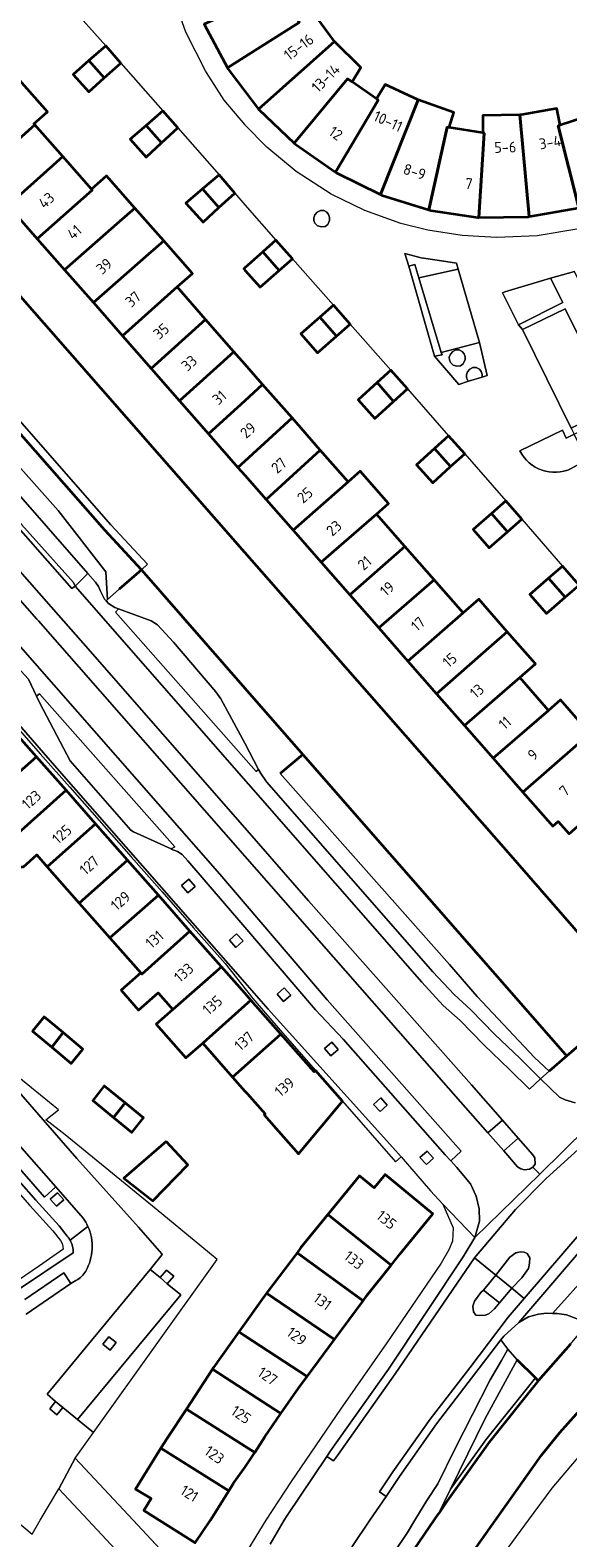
# Model space of a CAD drawing. Extents: x 150256 to 156914, y 461459 to 469481.
# Tile 497 of 656: x 154973 to 155040, y 466998 to 467185. Entities that reach past the tile are written whole.
import ezdxf
from ezdxf.enums import TextEntityAlignment as Align

# ---------------------------------------------------------------- set-up
doc = ezdxf.new("R2010")
doc.units = 0
doc.header["$LTSCALE"] = 0.75
for name, color, linetype, lineweight in [('B-RO-GK-BESCHOEIING-G', 251, 'GK-BESCHOEIING', 35), ('B-RO-GK-KADEMUUR-G', 251, 'CONTINUOUS', 35), ('B-RO-GR-BEPLANTING_CULTUUR_BODEMBEDEKKER-GV', 251, 'CONTINUOUS', 18), ('B-RO-GR-BEPLANTING_CULTUUR_HEESTERS-GV', 251, 'CONTINUOUS', 18), ('B-RO-GR-GROENVOORZIENING-GV', 251, 'CONTINUOUS', 18), ('B-RO-GR-HAAG-GV', 251, 'CONTINUOUS', 13), ('B-RO-OG-BEBOUWING-GV', 6, 'CONTINUOUS', 35), ('B-RO-OG-BEBOUWING-T18', 1, 'CONTINUOUS', 18), ('B-RO-OG-TERREIN_CULTUURSCHEIDING-GV', 251, 'CONTINUOUS', 18), ('B-RO-OG-TERREIN_ONBEGROEID-GV', 251, 'CONTINUOUS', 18), ('B-RO-OG-WATER_SLOOT-GV', 251, 'CONTINUOUS', 18), ('B-RO-VH-VERHARDING_ASFALT-GV', 251, 'CONTINUOUS', 18), ('B-RO-VH-VERHARDING_BETON-GV', 251, 'CONTINUOUS', 18), ('B-RO-VH-VERHARDING_BETONSTRAATSTEEN-GV', 251, 'CONTINUOUS', 18), ('B-RO-VH-VERHARDING_TEGEL-GV', 251, 'CONTINUOUS', 18)]:
    doc.layers.add(name, color=color, linetype=linetype, lineweight=lineweight)
doc.styles.add('NLCS-ISO-M200-T18', font='NLCS-ISO.ttf', dxfattribs={"height": 360})
doc.linetypes.add('GK-BESCHOEIING', pattern='A,30,-5,[1,NLCS.SHX,S=1,R=0,X=0,Y=0],-5', length=40)

msp = doc.modelspace()

# ---------------------------------------------------------------- linework, layer by layer
at = {"layer": 'B-RO-GK-BESCHOEIING-G'}
for points in [[(155048.255, 467064.866), (155045.452, 467068.264), (155045.215, 467068.821), (155032.527, 467083.396), (155000, 467120.431), (154953.531, 467173.411), (154928.634, 467201.66), (154900.145, 467234.104)], [(155048.255, 467064.866), (155045.452, 467068.264), (155045.215, 467068.821), (155032.527, 467083.396), (155000, 467120.431), (154953.531, 467173.411), (154928.634, 467201.66), (154900.145, 467234.104)], [(154987.133, 467118.277), (154982.554, 467123.192), (154922.693, 467191.415), (154905.816, 467210.727), (154894.816, 467222.98), (154892.221, 467222.713), (154891.815, 467227.161)], [(154987.133, 467118.277), (154982.554, 467123.192), (154922.693, 467191.415), (154905.816, 467210.727), (154894.816, 467222.98), (154892.221, 467222.713), (154891.815, 467227.161)], [(155007.232, 467095.285), (155039.883, 467058.009), (155040.072, 467057.793)], [(155012.78, 466969.819), (155016.098, 466976.019), (155017.859, 466979.137), (155022.297, 466986.521), (155028.81, 466996.631), (155031.209, 467000), (155034.737, 467005.006), (155036.916, 467008.088), (155039.22, 467010.927), (155041.283, 467013.246), (155042.86, 467014.858), (155044.182, 467016.357), (155044.71, 467016.846), (155044.777, 467016.908)], [(155036.526, 467017.351), (155030.392, 467009.724), (155025.176, 467002.408), (155024.1, 467000.815)], [(155020.29, 466995.151), (155020.548, 466995.556), (155023.55, 467000), (155024.1, 467000.815)]]:
    msp.add_lwpolyline(points, dxfattribs=at)
at = {"layer": 'B-RO-GK-KADEMUUR-G'}
for points in [[(154987.133, 467118.277), (154984.365, 467115.852)], [(154987.133, 467118.277), (155000, 467103.558), (155007.232, 467095.285)], [(155007.232, 467095.285), (155004.401, 467092.939)], [(155040.072, 467057.793), (155042.833, 467060.18)], [(155040.072, 467057.793), (155037.861, 467055.881)], [(155040.519, 467021.919), (155036.526, 467017.351)], [(155036.171, 467017.707), (155033.9, 467019.985)], [(155036.526, 467017.351), (155036.171, 467017.707)]]:
    msp.add_lwpolyline(points, dxfattribs=at)
at = {"layer": 'B-RO-GR-BEPLANTING_CULTUUR_BODEMBEDEKKER-GV'}
for points in [[(155038.04, 467154.55), (155032.352, 467152.847), (155032.06, 467152.76), (155034.07, 467148.76), (155039.57, 467151.52)], [(155004.364, 466979.591), (155012.659, 466989.126), (155016.636, 466993.574), (155018.533, 466995.945), (155020.229, 466998.464), (155021.166, 467000), (155022.66, 467002.451), (155024.022, 467004.548), (155026.114, 467008.855), (155030.513, 467017.462), (155031.928, 467019.883), (155032.748, 467021.286), (155031.878, 467022.444), (155030.659, 467020.858), (155023.848, 467011.993), (155019.249, 467005.448), (155017.567, 467002.96), (155015.566, 467000), (155013.356, 466996.731), (155010.513, 466992.038), (155007.336, 466986.794), (155003.411, 466980.024), (155003.523, 466979.973)]]:
    msp.add_lwpolyline(points, close=True, dxfattribs=at)
for points in [[(155039.524, 467135.653), (155034.222, 467133.067)], [(155040.631, 467130.864), (155042.554, 467131.966), (155040.979, 467135.153), (155040.01, 467134.673), (155039.524, 467135.653)], [(154970.782, 467099.65), (154974.536, 467095.392), (154978.195, 467091.24), (154981.857, 467087.085), (154985.837, 467082.569), (154989.702, 467078.184), (154993.622, 467073.736), (154997.551, 467069.279), (155000.975, 467064.929), (155004.702, 467060.659), (155008.785, 467055.981), (155012.155, 467052.157), (155018.758, 467044.62), (155019.447, 467045.216), (155018.422, 467046.402), (155002.903, 467063.593), (155000, 467066.911), (154976.579, 467093.606), (154965.799, 467105.937)]]:
    msp.add_lwpolyline(points, dxfattribs=at)
msp.add_lwpolyline([(155034.222, 467133.067, 0.3992526), (155040.631, 467130.864)], format="xyb", dxfattribs=at)
at = {"layer": 'B-RO-GR-BEPLANTING_CULTUUR_HEESTERS-GV'}
msp.add_lwpolyline([(155036.171, 467017.707), (155033.9, 467019.985), (155029.918, 467012.66), (155025.592, 467003.853), (155029.993, 467010.026)], close=True, dxfattribs=at)
at = {"layer": 'B-RO-GR-GROENVOORZIENING-GV'}
for points in [[(155009.016, 467162.797), (155008.715, 467162.445), (155008.585, 467162.08), (155008.597, 467161.753), (155008.728, 467161.417), (155009.045, 467161.069), (155009.517, 467160.954), (155009.977, 467160.994), (155010.325, 467161.251), (155010.541, 467161.763), (155010.553, 467162.121), (155010.428, 467162.499), (155010.196, 467162.798), (155009.812, 467162.987), (155009.4, 467162.984)], [(155021.636, 467154.599), (155026.55, 467155.701), (155026.357, 467156.425), (155023.937, 467156.797), (155021.943, 467157.116), (155019.922, 467157.621), (155020.399, 467156.08), (155021.135, 467156.252)], [(155023.612, 467144.849), (155024.54, 467145.016), (155024.448, 467145.319), (155021.636, 467154.599), (155021.135, 467156.252), (155020.399, 467156.08)], [(155029.194, 467146.572), (155024.448, 467145.319), (155024.54, 467145.016), (155023.612, 467144.849), (155026.649, 467141.349), (155027.849, 467141.731), (155027.719, 467141.874), (155027.588, 467142.21), (155027.576, 467142.537), (155027.706, 467142.902), (155028.007, 467143.254), (155028.391, 467143.441), (155028.803, 467143.444), (155029.187, 467143.255), (155029.419, 467142.956), (155029.544, 467142.578), (155029.534, 467142.267), (155030.159, 467142.466)], [(155025.46, 467144.417), (155025.591, 467144.081), (155025.908, 467143.733), (155026.38, 467143.618), (155026.84, 467143.658), (155027.188, 467143.915), (155027.404, 467144.427), (155027.416, 467144.785), (155027.291, 467145.163), (155027.059, 467145.462), (155026.675, 467145.651), (155026.263, 467145.648), (155025.879, 467145.461), (155025.578, 467145.109), (155025.448, 467144.744)], [(155025.46, 467144.417), (155025.448, 467144.744), (155025.578, 467145.109), (155025.879, 467145.461), (155026.263, 467145.648), (155026.675, 467145.651), (155027.059, 467145.462), (155027.291, 467145.163), (155027.416, 467144.785), (155027.404, 467144.427), (155027.188, 467143.915), (155026.84, 467143.658), (155026.38, 467143.618), (155025.908, 467143.733), (155025.591, 467144.081)], [(155029.534, 467142.267), (155029.544, 467142.578), (155029.419, 467142.956), (155029.187, 467143.255), (155028.803, 467143.444), (155028.391, 467143.441), (155028.007, 467143.254), (155027.706, 467142.902), (155027.576, 467142.537), (155027.588, 467142.21), (155027.719, 467141.874), (155027.849, 467141.731)], [(154993.006, 467079.775), (154992.112, 467078.974), (154992.913, 467078.081), (154993.807, 467078.882)], [(154998.967, 467072.987), (154998.073, 467072.186), (154998.874, 467071.292), (154999.768, 467072.093)], [(155004.901, 467066.253), (155004.007, 467065.452), (155004.808, 467064.558), (155005.702, 467065.359)], [(155010.804, 467059.491), (155009.911, 467058.69), (155010.712, 467057.797), (155011.605, 467058.598)], [(155016.915, 467052.551), (155016.022, 467051.75), (155016.823, 467050.856), (155017.716, 467051.657)], [(155022.686, 467045.949), (155021.793, 467045.148), (155022.594, 467044.254), (155023.487, 467045.055)], [(154976.666, 467040.76), (154975.771, 467039.975), (154976.565, 467039.075), (154977.455, 467039.861)], [(154990.345, 467029.436), (154991.144, 467030.368), (154990.232, 467031.136), (154989.441, 467030.203)], [(154983.224, 467021.174), (154983.976, 467022.104), (154983.069, 467022.837), (154982.317, 467021.907)], [(154976.446, 467014.774), (154975.703, 467013.877), (154976.614, 467013.123), (154977.357, 467014.017)]]:
    msp.add_lwpolyline(points, close=True, dxfattribs=at)
msp.add_lwpolyline([(154977.897, 467035.374), (154976.877, 467036.647), (154973.977, 467039.84), (154967.593, 467047.043), (154966.844, 467046.379), (154973.233, 467039.172), (154976.116, 467035.998), (154977.068, 467034.809), (154977.273, 467034.452), (154977.359, 467034.05), (154977.363, 467033.724), (154977.34, 467033.702), (154974.441, 467031.649), (154970.894, 467029.271), (154971.445, 467028.45), (154978.641, 467033.285)], dxfattribs=at)
for points in [[(154978.253, 467034.841, 0.0484635), (154977.897, 467035.374)], [(154978.641, 467033.285, 0.1228893), (154978.253, 467034.841)]]:
    msp.add_lwpolyline(points, format="xyb", dxfattribs=at)
at = {"layer": 'B-RO-GR-HAAG-GV'}
for points in [[(155020.399, 467156.08), (155021.135, 467156.252), (155021.636, 467154.599), (155026.55, 467155.701), (155026.357, 467156.425), (155023.937, 467156.797), (155021.943, 467157.116), (155019.922, 467157.621)], [(155021.636, 467154.599), (155021.135, 467156.252), (155020.399, 467156.08), (155023.612, 467144.849), (155024.54, 467145.016), (155024.448, 467145.319)], [(155029.194, 467146.572), (155024.448, 467145.319), (155024.54, 467145.016), (155023.612, 467144.849), (155026.649, 467141.349), (155027.849, 467141.731), (155027.719, 467141.874), (155027.588, 467142.21), (155027.576, 467142.537), (155027.706, 467142.902), (155028.007, 467143.254), (155028.391, 467143.441), (155028.803, 467143.444), (155029.187, 467143.255), (155029.419, 467142.956), (155029.544, 467142.578), (155029.534, 467142.267), (155030.159, 467142.466)], [(155025.46, 467144.417), (155025.591, 467144.081), (155025.908, 467143.733), (155026.38, 467143.618), (155026.84, 467143.658), (155027.188, 467143.915), (155027.404, 467144.427), (155027.416, 467144.785), (155027.291, 467145.163), (155027.059, 467145.462), (155026.675, 467145.651), (155026.263, 467145.648), (155025.879, 467145.461), (155025.578, 467145.109), (155025.448, 467144.744)], [(155025.46, 467144.417), (155025.448, 467144.744), (155025.578, 467145.109), (155025.879, 467145.461), (155026.263, 467145.648), (155026.675, 467145.651), (155027.059, 467145.462), (155027.291, 467145.163), (155027.416, 467144.785), (155027.404, 467144.427), (155027.188, 467143.915), (155026.84, 467143.658), (155026.38, 467143.618), (155025.908, 467143.733), (155025.591, 467144.081)], [(155029.534, 467142.267), (155029.544, 467142.578), (155029.419, 467142.956), (155029.187, 467143.255), (155028.803, 467143.444), (155028.391, 467143.441), (155028.007, 467143.254), (155027.706, 467142.902), (155027.576, 467142.537), (155027.588, 467142.21), (155027.719, 467141.874), (155027.849, 467141.731)]]:
    msp.add_lwpolyline(points, close=True, dxfattribs=at)
msp.add_lwpolyline([(154977.897, 467035.374), (154976.877, 467036.647), (154973.977, 467039.84), (154967.593, 467047.043), (154966.844, 467046.379), (154973.233, 467039.172), (154976.116, 467035.998), (154977.068, 467034.809), (154977.273, 467034.452), (154977.359, 467034.05), (154977.363, 467033.724), (154977.34, 467033.702), (154974.441, 467031.649), (154970.894, 467029.271), (154971.445, 467028.45), (154978.641, 467033.285)], dxfattribs=at)
for points in [[(154978.253, 467034.841, 0.0484635), (154977.897, 467035.374)], [(154978.641, 467033.285, 0.1228893), (154978.253, 467034.841)]]:
    msp.add_lwpolyline(points, format="xyb", dxfattribs=at)
at = {"layer": 'B-RO-OG-BEBOUWING-GV'}
for points in [[(155004.735, 467190.017), (155004.5, 467190.438), (155000, 467188.424), (154994.952, 467186.165), (154997.839, 467180.745), (155000, 467182.112), (155006.761, 467186.39), (155006.614, 467186.654)], [(155001.695, 467175.608), (155011.17, 467184.033), (155008.37, 467187.798), (155006.614, 467186.654), (155006.761, 467186.39), (155000, 467182.112), (154997.839, 467180.745), (154997.931, 467180.573), (155000, 467177.844)], [(155011.17, 467184.033), (155001.695, 467175.608), (155006.144, 467171.376), (155012.788, 467179.385), (155013.347, 467178.992), (155014.416, 467180.783)], [(154980.584, 467181.646), (154982.491, 467179.489), (154984.541, 467181.336), (154982.693, 467183.495)], [(154982.491, 467179.489), (154980.584, 467181.646), (154978.607, 467179.912), (154980.563, 467177.751)], [(154963.436, 467171.7), (154967.042, 467167.591), (154973.844, 467173.664), (154973.747, 467173.775), (154975.42, 467175.259), (154971.951, 467179.219), (154970.271, 467177.735)], [(155013.347, 467178.992), (155012.788, 467179.385), (155006.144, 467171.376), (155006.335, 467171.194), (155011.265, 467167.747), (155016.584, 467176.715), (155016.372, 467176.864)], [(155016.372, 467176.864), (155016.584, 467176.715), (155011.265, 467167.747), (155011.395, 467167.656), (155016.891, 467164.96), (155021.583, 467176.758), (155017.451, 467178.665)], [(155025.411, 467173.311), (155026.024, 467175.201), (155021.583, 467176.758), (155016.891, 467164.96), (155017.026, 467164.894), (155022.886, 467163.083), (155025.195, 467173.345)], [(154989.788, 467175.373), (154987.713, 467173.584), (154989.627, 467171.42), (154991.638, 467173.286)], [(155029.599, 467172.655), (155029.778, 467172.627), (155029.103, 467162.132), (155035.243, 467162.205), (155035.395, 467162.232), (155034.215, 467174.903), (155029.609, 467174.795)], [(155035.395, 467162.232), (155041.552, 467163.308), (155038.986, 467173.528), (155039.225, 467173.605), (155038.848, 467175.676), (155034.406, 467174.907), (155034.215, 467174.903)], [(155047.575, 467165.377), (155043.512, 467174.699), (155043.791, 467174.852), (155043.709, 467175.044), (155039.225, 467173.605), (155038.986, 467173.528), (155041.552, 467163.308)], [(154973.844, 467173.664), (154967.042, 467167.591), (154970.552, 467163.591), (154977.333, 467169.688)], [(154989.627, 467171.42), (154987.713, 467173.584), (154985.716, 467171.861), (154987.694, 467169.628)], [(155025.411, 467173.311), (155025.195, 467173.345), (155022.886, 467163.083), (155023.136, 467163.006), (155028.997, 467162.131), (155029.103, 467162.132), (155029.778, 467172.627), (155029.599, 467172.655)], [(154974.159, 467159.481), (154981.003, 467165.507), (154980.896, 467165.628), (154977.333, 467169.688), (154970.552, 467163.591)], [(154980.896, 467165.628), (154981.003, 467165.507), (154974.159, 467159.481), (154977.563, 467155.602), (154984.411, 467161.623), (154986.304, 467163.287), (154982.779, 467167.285)], [(154994.714, 467165.668), (154996.767, 467163.346), (154998.744, 467165.14), (154996.78, 467167.445)], [(154996.767, 467163.346), (154994.714, 467165.668), (154992.671, 467163.911), (154994.79, 467161.553)], [(154981.145, 467151.52), (154987.99, 467157.544), (154989.892, 467159.217), (154986.304, 467163.287), (154984.411, 467161.623), (154977.563, 467155.602)], [(154984.776, 467147.383), (154991.559, 467153.477), (154993.479, 467155.148), (154989.892, 467159.217), (154987.99, 467157.544), (154981.145, 467151.52)], [(155004.276, 467155.537), (155002.255, 467157.859), (155000, 467155.856), (154999.861, 467155.738), (155000, 467155.581), (155001.907, 467153.433)], [(155002.255, 467157.859), (155004.276, 467155.537), (155005.917, 467156.994), (155003.873, 467159.295)], [(154995.112, 467149.429), (154991.559, 467153.477), (154984.776, 467147.383), (154988.331, 467143.332)], [(155011.405, 467147.35), (155013.101, 467148.85), (155011.011, 467151.214), (155009.333, 467149.73)], [(154995.112, 467149.429), (154988.331, 467143.332), (154991.877, 467139.291), (154998.644, 467145.404)], [(155011.405, 467147.35), (155009.333, 467149.73), (155006.949, 467147.622), (155009.04, 467145.258)], [(154995.487, 467135.178), (155000, 467139.316), (155002.209, 467141.342), (155000, 467143.859), (154998.644, 467145.404), (154991.877, 467139.291)], [(155016.452, 467141.568), (155018.508, 467139.218), (155020.242, 467140.78), (155018.153, 467143.1)], [(154999.141, 467131.014), (155000, 467131.8), (155005.867, 467137.174), (155002.209, 467141.342), (155000, 467139.316), (154995.487, 467135.178)], [(155018.508, 467139.218), (155016.452, 467141.568), (155014.082, 467139.433), (155016.171, 467137.113)], [(155002.632, 467127.036), (155009.381, 467133.169), (155005.867, 467137.174), (155000, 467131.8), (154999.141, 467131.014), (155000, 467130.035)], [(155025.594, 467131.116), (155023.605, 467133.39), (155021.354, 467131.348), (155023.383, 467129.111)], [(155023.605, 467133.39), (155025.594, 467131.116), (155027.366, 467132.723), (155025.336, 467134.96)], [(155006.004, 467123.194), (155012.848, 467129.218), (155009.381, 467133.169), (155002.632, 467127.036)], [(155009.494, 467119.217), (155016.37, 467125.205), (155017.878, 467126.519), (155014.35, 467130.54), (155012.848, 467129.218), (155006.004, 467123.194)], [(155032.47, 467126.847), (155030.704, 467125.299), (155032.709, 467123.02), (155034.471, 467124.564)], [(155013.047, 467115.168), (155019.914, 467121.167), (155016.37, 467125.205), (155009.494, 467119.217)], [(155032.709, 467123.02), (155030.704, 467125.299), (155028.409, 467123.288), (155030.41, 467121.005)], [(155013.047, 467115.168), (155016.67, 467111.04), (155023.543, 467117.032), (155019.914, 467121.167)], [(155037.794, 467117.231), (155039.867, 467114.867), (155041.598, 467116.376), (155039.531, 467118.746)], [(155027.155, 467112.916), (155023.543, 467117.032), (155016.67, 467111.04), (155020.291, 467106.914)], [(155039.867, 467114.867), (155037.794, 467117.231), (155035.46, 467115.196), (155037.527, 467112.826)], [(155023.865, 467102.842), (155030.701, 467108.875), (155032.647, 467110.576), (155029.101, 467114.617), (155027.155, 467112.916), (155020.291, 467106.914)], [(155034.205, 467104.882), (155036.164, 467106.586), (155032.647, 467110.576), (155030.701, 467108.875), (155023.865, 467102.842), (155027.325, 467098.898)], [(155034.205, 467104.882), (155027.325, 467098.898), (155030.895, 467094.831), (155037.8, 467100.785)], [(155030.895, 467094.831), (155034.614, 467090.593), (155041.466, 467096.608), (155042.954, 467097.914), (155039.3, 467102.078), (155037.8, 467100.785)], [(154966.396, 467088.283), (154968.02, 467089.702), (154974.076, 467094.991), (154970.326, 467099.246), (154964.305, 467093.917), (154964.458, 467093.743), (154962.033, 467091.629), (154964.195, 467089.223), (154964.952, 467089.925)], [(155041.466, 467096.608), (155034.614, 467090.593), (155038.32, 467086.37), (155038.996, 467086.964), (155040.346, 467085.425), (155043.989, 467088.622), (155042.639, 467090.16), (155045.173, 467092.384)], [(154974.076, 467094.991), (154968.02, 467089.702), (154966.396, 467088.283), (154968.113, 467086.33), (154967.329, 467085.601), (154969.348, 467083.339), (154971.743, 467085.478), (154977.74, 467090.834)], [(154977.74, 467090.834), (154971.743, 467085.478), (154969.348, 467083.339), (154971.166, 467081.303), (154972.437, 467081.302), (154974.108, 467082.794), (154975.4, 467081.328), (154981.401, 467086.679)], [(154981.401, 467086.679), (154975.4, 467081.328), (154979.39, 467076.802), (154985.382, 467082.162)], [(154983.211, 467072.466), (154989.243, 467077.78), (154985.382, 467082.162), (154979.39, 467076.802)], [(154989.243, 467077.78), (154983.211, 467072.466), (154987.04, 467068.122), (154987.182, 467067.962), (154993.167, 467073.328)], [(154991.052, 467063.57), (154997.091, 467068.875), (154993.167, 467073.328), (154987.182, 467067.962), (154987.04, 467068.122), (154984.601, 467065.965), (154986.763, 467063.478), (154989.217, 467065.652)], [(154994.75, 467059.375), (155000, 467064.059), (155000.747, 467064.726), (155000, 467065.574), (154997.091, 467068.875), (154991.052, 467063.57), (154988.963, 467061.729), (154992.661, 467057.534)], [(155000.747, 467064.726), (155000, 467064.059), (154994.75, 467059.375), (154998.477, 467055.146), (155000, 467056.495), (155004.494, 467060.475)], [(154975.955, 467058.854), (154977.382, 467060.685), (154975.011, 467062.656), (154973.558, 467060.847)], [(154977.382, 467060.685), (154975.955, 467058.854), (154978.397, 467056.824), (154979.848, 467058.635)], [(155004.183, 467048.432), (155006.687, 467045.592), (155012.155, 467052.157), (155008.785, 467055.981), (155008.624, 467055.788), (155004.494, 467060.475), (155000, 467056.495), (154998.477, 467055.146), (155000, 467053.418), (155000.271, 467053.11), (155002.519, 467050.56), (155002.416, 467050.437)], [(154985.08, 467051.935), (154982.501, 467054.045), (154981.059, 467052.227), (154983.642, 467050.114)], [(154983.642, 467050.114), (154985.913, 467048.257), (154987.362, 467050.069), (154985.08, 467051.935)], [(154990.186, 467047.15), (154984.951, 467042.558), (154988.524, 467039.734), (154992.909, 467044.219)], [(155010.321, 467038.045), (155018.224, 467031.762), (155019.301, 467033.109), (155023.416, 467038.144), (155017.459, 467043.025), (155016.104, 467041.363), (155014.256, 467042.87)], [(155014.716, 467027.326), (155015.197, 467027.975), (155018.224, 467031.762), (155010.321, 467038.045), (155006.972, 467033.939), (155006.491, 467033.298)], [(155014.716, 467027.326), (155006.491, 467033.298), (155002.71, 467028.259), (155011.152, 467022.514)], [(154999.257, 467023.442), (155000, 467022.956), (155007.735, 467017.901), (155011.152, 467022.514), (155002.71, 467028.259), (155001.935, 467027.227), (155000, 467024.492)], [(155004.494, 467013.296), (155006.664, 467016.455), (155007.735, 467017.901), (155000, 467022.956), (154999.257, 467023.442), (154996.108, 467018.992), (154995.99, 467018.812), (155000, 467016.211)], [(155004.494, 467013.296), (155000, 467016.211), (154995.99, 467018.812), (154992.721, 467013.841), (155000, 467009.207), (155001.22, 467008.431), (155002.484, 467010.371)], [(155001.22, 467008.431), (155000, 467009.207), (154992.721, 467013.841), (154990.375, 467010.272), (154989.556, 467008.96), (154998.002, 467003.655), (154998.603, 467004.62), (155000, 467006.559)], [(154989.556, 467008.96), (154986.37, 467003.859), (154988.331, 467002.691), (154987.405, 467001.206), (154989.321, 467000), (154993.805, 466997.177), (154995.726, 467000), (154998.002, 467003.655)]]:
    msp.add_lwpolyline(points, close=True, dxfattribs=at)
at = {"layer": 'B-RO-OG-TERREIN_CULTUURSCHEIDING-GV'}
for points in [[(154888.692, 467222.519), (154891.772, 467219.008), (154892.204, 467218.515), (154928.147, 467177.441), (154956.229, 467145.487), (154980.446, 467117.807), (154981.424, 467116.727), (154981.781, 467116.214), (154982.029, 467115.608), (154982.519, 467114.636), (154982.725, 467114.414), (154982.912, 467114.578), (154982.704, 467118.011), (154976.759, 467125.647), (154942.917, 467163.674), (154892.309, 467221.536), (154890.336, 467223.961)], [(154888.692, 467222.519), (154891.772, 467219.008), (154892.204, 467218.515), (154928.147, 467177.441), (154956.229, 467145.487), (154980.446, 467117.807), (154981.424, 467116.727), (154981.781, 467116.214), (154982.029, 467115.608), (154982.519, 467114.636), (154982.725, 467114.414), (154982.912, 467114.578), (154982.704, 467118.011), (154976.759, 467125.647), (154942.917, 467163.674), (154892.309, 467221.536), (154890.336, 467223.961)], [(155035.854, 467043.95), (155036.139, 467044.302), (155036.112, 467045.094), (155035.847, 467045.484), (155034.02, 467047.564), (155032.214, 467045.976), (155033.95, 467044.001), (155034.338, 467043.727), (155034.826, 467043.594), (155035.416, 467043.698)]]:
    msp.add_lwpolyline(points, close=True, dxfattribs=at)
msp.add_lwpolyline([(154894.176, 467202.935), (154920.151, 467173.29), (154934.361, 467157.357), (154952.088, 467137.136), (154974.114, 467112.141), (154974.321, 467111.906), (155000, 467082.626), (155026.854, 467052.075), (155030.253, 467048.208), (155032.059, 467049.796), (155028.193, 467054.197), (155007.936, 467077.097), (155000, 467086.159), (154979.868, 467109.146), (154975.879, 467113.683), (154957.276, 467134.841), (154928.63, 467167.672), (154887.369, 467214.295)], dxfattribs=at)
msp.add_lwpolyline([(154894.176, 467202.935), (154920.151, 467173.29), (154934.361, 467157.357), (154952.088, 467137.136), (154974.114, 467112.141), (154974.321, 467111.906), (155000, 467082.626), (155026.854, 467052.075), (155030.253, 467048.208), (155032.059, 467049.796), (155028.193, 467054.197), (155007.936, 467077.097), (155000, 467086.159), (154979.868, 467109.146), (154975.879, 467113.683), (154957.276, 467134.841), (154928.63, 467167.672), (154887.369, 467214.295)], dxfattribs=at)
at = {"layer": 'B-RO-OG-TERREIN_ONBEGROEID-GV'}
msp.add_lwpolyline([(155034.55, 467148.16), (155040.6, 467135.92), (155045.91, 467138.55), (155039.85, 467150.76)], close=True, dxfattribs=at)
at = {"layer": 'B-RO-OG-WATER_SLOOT-GV'}
for points in [[(154891.815, 467227.161), (154890.336, 467223.961), (154892.309, 467221.536), (154942.917, 467163.674), (154976.759, 467125.647), (154982.704, 467118.011), (154982.912, 467114.578), (154984.365, 467115.852), (154987.133, 467118.277), (154982.554, 467123.192), (154922.693, 467191.415), (154905.816, 467210.727), (154894.816, 467222.98), (154892.221, 467222.713)], [(154891.815, 467227.161), (154890.336, 467223.961), (154892.309, 467221.536), (154942.917, 467163.674), (154976.759, 467125.647), (154982.704, 467118.011), (154982.912, 467114.578), (154984.365, 467115.852), (154987.133, 467118.277), (154982.554, 467123.192), (154922.693, 467191.415), (154905.816, 467210.727), (154894.816, 467222.98), (154892.221, 467222.713)], [(154891.977, 467227.513), (154891.785, 467227.485), (154891.815, 467227.161), (154892.221, 467222.713), (154894.816, 467222.98), (154905.816, 467210.727), (154922.693, 467191.415), (154982.554, 467123.192), (154987.133, 467118.277), (154987.865, 467118.959), (154983.296, 467123.862), (154961.124, 467149.176), (154938.242, 467175.264), (154923.445, 467192.074), (154906.565, 467211.39), (154895.22, 467224.027), (154893.125, 467223.811), (154892.779, 467227.586)], [(154891.977, 467227.513), (154891.785, 467227.485), (154891.815, 467227.161), (154892.221, 467222.713), (154894.816, 467222.98), (154905.816, 467210.727), (154922.693, 467191.415), (154982.554, 467123.192), (154987.133, 467118.277), (154987.865, 467118.959), (154983.296, 467123.862), (154961.124, 467149.176), (154938.242, 467175.264), (154923.445, 467192.074), (154906.565, 467211.39), (154895.22, 467224.027), (154893.125, 467223.811), (154892.779, 467227.586)], [(155004.401, 467092.939), (155025.45, 467069.178), (155028.904, 467065.179), (155036.06, 467057.583), (155037.861, 467055.881), (155040.072, 467057.793), (155039.883, 467058.009), (155007.232, 467095.285)], [(155024.1, 467000.815), (155025.176, 467002.408), (155030.392, 467009.724), (155036.526, 467017.351), (155036.171, 467017.707), (155029.993, 467010.026), (155025.592, 467003.853)]]:
    msp.add_lwpolyline(points, close=True, dxfattribs=at)
for points in [[(155045.215, 467068.821), (155032.527, 467083.396), (155000, 467120.431), (154953.531, 467173.411), (154928.634, 467201.66)], [(155045.215, 467068.821), (155032.527, 467083.396), (155000, 467120.431), (154953.531, 467173.411), (154928.634, 467201.66)], [(154923.445, 467192.074), (154938.242, 467175.264), (154961.124, 467149.176), (154983.296, 467123.862), (154987.865, 467118.959), (154987.133, 467118.277), (155000, 467103.558), (155007.232, 467095.285), (155039.883, 467058.009), (155040.072, 467057.793), (155042.833, 467060.18)], [(154923.445, 467192.074), (154938.242, 467175.264), (154961.124, 467149.176), (154983.296, 467123.862), (154987.865, 467118.959), (154987.133, 467118.277), (155000, 467103.558), (155007.232, 467095.285), (155039.883, 467058.009), (155040.072, 467057.793), (155042.833, 467060.18)], [(155040.519, 467021.919), (155036.526, 467017.351), (155030.392, 467009.724), (155025.176, 467002.408), (155024.1, 467000.815), (155023.55, 467000), (155020.548, 466995.556)], [(155031.419, 466994.716), (155035.289, 467000), (155038.269, 467004.002), (155042.439, 467008.924), (155047.438, 467013.778), (155044.777, 467016.908), (155044.71, 467016.846), (155044.182, 467016.357), (155042.86, 467014.858), (155041.283, 467013.246), (155039.22, 467010.927), (155036.916, 467008.088), (155034.737, 467005.006), (155031.209, 467000), (155028.81, 466996.631)], [(155028.81, 466996.631), (155031.209, 467000), (155034.737, 467005.006), (155036.916, 467008.088), (155039.22, 467010.927), (155041.283, 467013.246)]]:
    msp.add_lwpolyline(points, dxfattribs=at)
at = {"layer": 'B-RO-VH-VERHARDING_ASFALT-GV'}
for points in [[(155041.124, 467051.944), (155039.888, 467052.337), (155039.152, 467052.644), (155037.983, 467053.755), (155036.816, 467054.927), (155035.417, 467053.652), (155032.959, 467056.114), (155029.732, 467059.159), (155026.794, 467062.177), (155024.701, 467064.074), (155022.026, 467066.959), (154978.857, 467116.221), (154978.467, 467115.942), (154927.558, 467173.789), (154890.048, 467216.63)], [(155041.124, 467051.944), (155039.888, 467052.337), (155039.152, 467052.644), (155037.983, 467053.755), (155036.816, 467054.927), (155035.417, 467053.652), (155032.959, 467056.114), (155029.732, 467059.159), (155026.794, 467062.177), (155024.701, 467064.074), (155022.026, 467066.959), (154978.857, 467116.221), (154978.467, 467115.942), (154927.558, 467173.789), (154890.048, 467216.63)], [(154887.369, 467214.295), (154928.63, 467167.672), (154957.276, 467134.841), (154975.879, 467113.683), (154979.868, 467109.146), (155000, 467086.159), (155007.936, 467077.097), (155028.193, 467054.197), (155032.059, 467049.796), (155034.02, 467047.564), (155035.847, 467045.484), (155036.112, 467045.094), (155036.139, 467044.302), (155035.854, 467043.95), (155036.701, 467043.088), (155045.448, 467051.651)], [(154887.369, 467214.295), (154928.63, 467167.672), (154957.276, 467134.841), (154975.879, 467113.683), (154979.868, 467109.146), (155000, 467086.159), (155007.936, 467077.097), (155028.193, 467054.197), (155032.059, 467049.796), (155034.02, 467047.564), (155035.847, 467045.484), (155036.112, 467045.094), (155036.139, 467044.302), (155035.854, 467043.95), (155036.701, 467043.088), (155045.448, 467051.651)], [(154971.194, 467109.688), (154996.874, 467080.408), (155010.257, 467064.781), (155026.252, 467046.67), (155026.937, 467045.919), (155025.629, 467044.727), (155026.388, 467043.895), (155028.073, 467041.883), (155028.775, 467040.33), (155029.165, 467038.76), (155029.196, 467037.201), (155028.626, 467035.176), (155036.701, 467043.088), (155035.854, 467043.95), (155035.416, 467043.698), (155034.826, 467043.594), (155034.338, 467043.727), (155033.95, 467044.001), (155032.214, 467045.976), (155030.253, 467048.208), (155026.854, 467052.075), (155000, 467082.626), (154974.321, 467111.906), (154974.114, 467112.141), (154952.088, 467137.136)], [(154971.194, 467109.688), (154996.874, 467080.408), (155010.257, 467064.781), (155026.252, 467046.67), (155026.937, 467045.919), (155025.629, 467044.727), (155026.388, 467043.895), (155028.073, 467041.883), (155028.775, 467040.33), (155029.165, 467038.76), (155029.196, 467037.201), (155028.626, 467035.176), (155036.701, 467043.088), (155035.854, 467043.95), (155035.416, 467043.698), (155034.826, 467043.594), (155034.338, 467043.727), (155033.95, 467044.001), (155032.214, 467045.976), (155030.253, 467048.208), (155026.854, 467052.075), (155000, 467082.626), (154974.321, 467111.906), (154974.114, 467112.141), (154952.088, 467137.136)], [(155045.448, 467051.651), (155036.701, 467043.088), (155028.626, 467035.176), (155027.16, 467032.794), (155017.877, 467018.795), (155010.675, 467008.626), (155010.208, 467007.936), (155011.039, 467007.376), (155011.51, 467008.074), (155018.701, 467018.225), (155028.586, 467032.674), (155033.704, 467038.692), (155037.515, 467042.544), (155046.369, 467050.598)], [(155046.369, 467050.598), (155037.515, 467042.544), (155033.704, 467038.692), (155028.586, 467032.674), (155031.219, 467030.507), (155032.968, 467032.737), (155033.725, 467033.269), (155034.31, 467033.421), (155034.77, 467033.361), (155035.126, 467033.207), (155035.459, 467032.671), (155035.429, 467032.001), (155035.292, 467031.333), (155034.494, 467030.18), (155033.226, 467028.896), (155034.761, 467027.579), (155042.125, 467036.163)], [(155042.125, 467036.163), (155034.761, 467027.579), (155032.772, 467025.261), (155027.986, 467018.99), (155023.048, 467012.594), (155018.434, 467006.03), (155016.741, 467003.519), (155017.567, 467002.96), (155019.249, 467005.448), (155023.848, 467011.993), (155030.659, 467020.858), (155031.878, 467022.444), (155032.227, 467022.899), (155034.113, 467024.622), (155043.023, 467035.018)], [(155013.356, 466996.731), (155015.566, 467000), (155017.567, 467002.96), (155016.741, 467003.519), (155018.434, 467006.03), (155023.048, 467012.594), (155027.986, 467018.99), (155032.772, 467025.261), (155034.761, 467027.579), (155033.226, 467028.896), (155031.703, 467027.066), (155031.071, 467026.292), (155030.384, 467025.687), (155029.9, 467025.508), (155029.264, 467025.477), (155028.75, 467025.539), (155028.473, 467025.954), (155028.384, 467026.651), (155028.58, 467027.245), (155029.351, 467028.327), (155029.719, 467028.629), (155031.219, 467030.507), (155028.586, 467032.674), (155018.701, 467018.225), (155011.51, 467008.074), (155011.039, 467007.376), (155010.208, 467007.936), (155005.245, 467000.588), (155004.897, 467000), (155003.138, 466997.025)]]:
    msp.add_lwpolyline(points, dxfattribs=at)
for points in [[(154980.446, 467117.807), (154978.857, 467116.221), (155022.026, 467066.959), (155024.701, 467064.074), (155026.794, 467062.177), (155029.732, 467059.159), (155032.959, 467056.114), (155035.417, 467053.652), (155036.816, 467054.927), (155034.28, 467057.475), (155031.064, 467060.51), (155028.11, 467063.539), (155026.038, 467065.417), (155023.415, 467068.245), (155002.684, 467091.906), (155001.98, 467092.931), (155001.712, 467093.442), (155001.399, 467093.185), (154983.879, 467112.994), (154984.279, 467113.408), (154983.833, 467113.571), (154983.043, 467114.071), (154982.725, 467114.414), (154982.519, 467114.636), (154982.029, 467115.608), (154981.781, 467116.214), (154981.424, 467116.727)], [(154971.194, 467109.688), (154969.179, 467108.303), (154970.864, 467106.317), (154972.13, 467105.684), (154973.074, 467104.676), (154974.059, 467102.549), (154974.417, 467102.843), (154991.288, 467083.821), (154990.812, 467083.541), (154990.838, 467083.53), (154991.596, 467083.236), (154992.185, 467082.837), (154992.919, 467082.074), (155000, 467073.805), (155008.798, 467063.532), (155012.22, 467059.885), (155024.932, 467045.492), (155025.629, 467044.727), (155026.937, 467045.919), (155026.252, 467046.67), (155010.257, 467064.781), (154996.874, 467080.408)], [(155034.113, 467024.622), (155035.319, 467025.31), (155036.563, 467025.66), (155037.561, 467025.754), (155038.305, 467025.734), (155043.079, 467031.045), (155042.966, 467031.489), (155043.04, 467032.925), (155043.271, 467033.495), (155043.661, 467034.203), (155043.023, 467035.018)], [(155031.928, 467019.883), (155030.513, 467017.462), (155026.114, 467008.855), (155024.022, 467004.548), (155022.66, 467002.451), (155021.166, 467000), (155020.229, 466998.464), (155018.533, 466995.945), (155016.636, 466993.574), (155012.659, 466989.126), (155004.364, 466979.591), (155005.663, 466978.489), (155011.75, 466985.579), (155018.204, 466992.813), (155020.29, 466995.151), (155020.548, 466995.556), (155023.55, 467000), (155024.1, 467000.815), (155025.592, 467003.853), (155029.918, 467012.66), (155033.9, 467019.985), (155032.748, 467021.286)]]:
    msp.add_lwpolyline(points, close=True, dxfattribs=at)
at = {"layer": 'B-RO-VH-VERHARDING_BETON-GV'}
for points in [[(154984.279, 467113.408), (154983.879, 467112.994), (155001.399, 467093.185), (155001.712, 467093.442), (155000, 467096.709), (154997.026, 467102.219), (154996.401, 467103.074), (154991.1, 467109.255), (154989.133, 467111.441), (154988.319, 467111.942)], [(154990.812, 467083.541), (154991.288, 467083.821), (154974.417, 467102.843), (154974.059, 467102.549), (154974.468, 467101.667), (154978.257, 467094.496), (154985.817, 467085.858), (154986.124, 467085.658)]]:
    msp.add_lwpolyline(points, close=True, dxfattribs=at)
at = {"layer": 'B-RO-VH-VERHARDING_BETONSTRAATSTEEN-GV'}
for points in [[(154973.655, 467198.383), (154972.848, 467194.548), (154973.329, 467194.649), (154976.467, 467190.491), (154978.107, 467188.626), (154982.693, 467183.495), (154984.541, 467181.336), (154989.788, 467175.373), (154991.638, 467173.286), (154996.78, 467167.445), (154998.744, 467165.14), (155000, 467163.709), (155003.873, 467159.295), (155005.917, 467156.994), (155011.011, 467151.214), (155013.101, 467148.85), (155018.153, 467143.1), (155020.242, 467140.78), (155025.336, 467134.96), (155027.366, 467132.723)], [(155041.566, 467160.695), (155036.391, 467159.85), (155031.375, 467159.623), (155029.101, 467159.747), (155027.067, 467159.858), (155022.771, 467160.547), (155019.413, 467161.379), (155014.915, 467163.009), (155010.761, 467165.012), (155006.379, 467167.861), (155002.719, 467170.859), (155000.013, 467173.663), (155000, 467173.678), (154997.434, 467176.728), (154995.213, 467180.181), (154995.097, 467180.361), (154992.649, 467185.172), (154990.955, 467190.011)], [(155041.566, 467160.695), (155036.391, 467159.85), (155031.375, 467159.623), (155029.101, 467159.747), (155027.067, 467159.858), (155022.771, 467160.547), (155019.413, 467161.379), (155014.915, 467163.009), (155010.761, 467165.012), (155006.379, 467167.861), (155002.719, 467170.859), (155000.013, 467173.663), (155000, 467173.678), (154997.434, 467176.728), (154995.213, 467180.181), (154995.097, 467180.361), (154992.649, 467185.172), (154990.955, 467190.011)], [(154860.05, 467174.239), (154867.362, 467165.822), (154873.35, 467158.809), (154881.261, 467149.874), (154887.067, 467143.295), (154894.359, 467134.977), (154898.314, 467130.391), (154901.387, 467126.953), (154912.367, 467114.484), (154917.44, 467108.646), (154923.84, 467101.453), (154924.552, 467100.632), (154928.214, 467096.398), (154928.538, 467096.032), (154939.813, 467083.316), (154947.378, 467074.367), (154957.289, 467063.58), (154965.562, 467053.844), (154976.488, 467041.48), (154979.869, 467037.611)], [(155040.6, 467135.92), (155034.55, 467148.16), (155034.07, 467148.76), (155032.06, 467152.76), (155032.352, 467152.847), (155038.04, 467154.55), (155041.02, 467155.41)], [(155040.6, 467135.92), (155034.55, 467148.16), (155034.07, 467148.76), (155032.06, 467152.76), (155032.352, 467152.847), (155038.04, 467154.55), (155041.02, 467155.41)], [(155027.366, 467132.723), (155032.47, 467126.847), (155034.471, 467124.564), (155039.531, 467118.746), (155041.598, 467116.376), (155046.722, 467110.65), (155048.786, 467108.347), (155053.355, 467103.153), (155055.034, 467101.21), (155055.759, 467100.448), (155057.426, 467101.901), (155056.139, 467104.499), (155045.47, 467125.742), (155070.009, 467140.451), (155070.017, 467140.456), (155072.956, 467142.304), (155074.565, 467143.315), (155069, 467147.17), (155048.66, 467135.4), (155047.853, 467134.916), (155047.816, 467134.98), (155042.554, 467131.966), (155040.631, 467130.864)], [(155034.222, 467133.067), (155039.524, 467135.653), (155040.01, 467134.673), (155040.979, 467135.153)], [(155034.222, 467133.067), (155039.524, 467135.653), (155040.01, 467134.673), (155040.979, 467135.153)], [(154970.447, 467054.915), (154979.065, 467045.026), (154986.771, 467036.457), (154989.643, 467033.145), (154989.719, 467033.057), (154988.202, 467031.219), (154989.441, 467030.203), (154990.232, 467031.136), (154991.144, 467030.368), (154990.345, 467029.436), (154992.024, 467028.066), (154979.173, 467012.523), (154981.14, 467010.904), (154996.54, 467032.458), (154991.063, 467036.99), (154988.518, 467039.071), (154977.619, 467047.945), (154975.213, 467049.827), (154976.804, 467051.055), (154970.07, 467056.558)], [(154971.436, 467000), (154973.521, 466998.29), (154974.526, 467000), (154976.835, 467003.931), (154978.878, 467007.712), (154981.14, 467010.904), (154979.173, 467012.523), (154977.357, 467014.017), (154976.614, 467013.123), (154975.703, 467013.877), (154976.446, 467014.774), (154975.38, 467015.675), (154988.202, 467031.219), (154989.719, 467033.057), (154989.643, 467033.145), (154986.771, 467036.457), (154979.065, 467045.026), (154970.447, 467054.915)], [(154967.593, 467047.043), (154973.977, 467039.84), (154976.877, 467036.647), (154977.897, 467035.374)], [(154979.869, 467037.611), (154976.488, 467041.48), (154975.06, 467040.218), (154967.91, 467048.319)], [(154980.469, 467036.554), (154978.253, 467034.841)], [(154978.253, 467034.841), (154980.469, 467036.554)], [(154978.641, 467033.285), (154971.445, 467028.45)], [(154972.762, 467025.664), (154978.354, 467029.444), (154977.477, 467030.784), (154972.604, 467027.483)], [(154972.604, 467027.483), (154977.477, 467030.784), (154978.354, 467029.444), (154978.962, 467029.822), (154979.027, 467029.862)], [(154979.027, 467029.862), (154978.962, 467029.822), (154978.354, 467029.444), (154972.762, 467025.664), (154972.751, 467025.656)]]:
    msp.add_lwpolyline(points, dxfattribs=at)
for points in [[(155009.016, 467162.797), (155009.4, 467162.984), (155009.812, 467162.987), (155010.196, 467162.798), (155010.428, 467162.499), (155010.553, 467162.121), (155010.541, 467161.763), (155010.325, 467161.251), (155009.977, 467160.994), (155009.517, 467160.954), (155009.045, 467161.069), (155008.728, 467161.417), (155008.597, 467161.753), (155008.585, 467162.08), (155008.715, 467162.445)], [(155026.55, 467155.701), (155029.194, 467146.572), (155030.159, 467142.466), (155029.534, 467142.267), (155027.849, 467141.731), (155026.649, 467141.349), (155023.612, 467144.849), (155020.399, 467156.08), (155019.922, 467157.621), (155021.943, 467157.116), (155023.937, 467156.797), (155026.357, 467156.425)], [(155024.448, 467145.319), (155029.194, 467146.572), (155026.55, 467155.701), (155021.636, 467154.599)], [(154976.488, 467041.48), (154965.562, 467053.844), (154964.211, 467052.516), (154967.91, 467048.319), (154975.06, 467040.218)], [(154976.666, 467040.76), (154977.455, 467039.861), (154976.565, 467039.075), (154975.771, 467039.975)], [(155033.226, 467028.896), (155034.494, 467030.18), (155035.292, 467031.333), (155035.429, 467032.001), (155035.459, 467032.671), (155035.126, 467033.207), (155034.77, 467033.361), (155034.31, 467033.421), (155033.725, 467033.269), (155032.968, 467032.737), (155031.219, 467030.507)], [(154989.441, 467030.203), (154988.202, 467031.219), (154975.38, 467015.675), (154976.446, 467014.774), (154977.357, 467014.017), (154979.173, 467012.523), (154992.024, 467028.066), (154990.345, 467029.436)], [(155045.234, 467027.58), (155044.073, 467028.943), (155043.352, 467030.233), (155043.15, 467030.765), (155043.079, 467031.045), (155038.305, 467025.734), (155038.891, 467025.718), (155040.026, 467025.568), (155041.237, 467025.104), (155042.289, 467024.549), (155042.561, 467024.371)], [(155031.703, 467027.066), (155029.719, 467028.629), (155029.351, 467028.327), (155028.58, 467027.245), (155028.384, 467026.651), (155028.473, 467025.954), (155028.75, 467025.539), (155029.264, 467025.477), (155029.9, 467025.508), (155030.384, 467025.687), (155031.071, 467026.292)], [(154983.224, 467021.174), (154982.317, 467021.907), (154983.069, 467022.837), (154983.976, 467022.104)]]:
    msp.add_lwpolyline(points, close=True, dxfattribs=at)
for points in [[(155040.631, 467130.864, -0.3992526), (155034.222, 467133.067)], [(154979.869, 467037.611, -0.0489857), (154980.469, 467036.554)], [(154980.469, 467036.554, 0.0489857), (154979.869, 467037.611)], [(154980.189, 467030.998, 0.238445), (154980.469, 467036.554)], [(154980.469, 467036.554, -0.238445), (154980.189, 467030.998)], [(154977.897, 467035.374, -0.0484635), (154978.253, 467034.841)], [(154978.253, 467034.841, -0.1228893), (154978.641, 467033.285)], [(154979.027, 467029.862, 0.1288109), (154980.189, 467030.998)], [(154980.189, 467030.998, -0.1288109), (154979.027, 467029.862)]]:
    msp.add_lwpolyline(points, format="xyb", dxfattribs=at)
at = {"layer": 'B-RO-VH-VERHARDING_TEGEL-GV'}
for points in [[(154871.612, 467240.612), (154870.13, 467239.297), (154878.204, 467230.108), (154878.222, 467230.088), (154881.495, 467226.364), (154881.499, 467226.359), (154889.378, 467217.394), (154890.048, 467216.63), (154927.558, 467173.789), (154978.467, 467115.942), (154978.857, 467116.221), (154978.678, 467116.68), (154972.182, 467123.899), (154938.961, 467161.813), (154908.026, 467196.886), (154890.444, 467216.978), (154889.75, 467217.771), (154882.141, 467226.429), (154882.137, 467226.434), (154878.866, 467230.155), (154878.847, 467230.176), (154876.05, 467233.359)], [(154871.612, 467240.612), (154870.13, 467239.297), (154878.204, 467230.108), (154878.222, 467230.088), (154881.495, 467226.364), (154881.499, 467226.359), (154889.378, 467217.394), (154890.048, 467216.63), (154927.558, 467173.789), (154978.467, 467115.942), (154978.857, 467116.221), (154978.678, 467116.68), (154972.182, 467123.899), (154938.961, 467161.813), (154908.026, 467196.886), (154890.444, 467216.978), (154889.75, 467217.771), (154882.141, 467226.429), (154882.137, 467226.434), (154878.866, 467230.155), (154878.847, 467230.176), (154876.05, 467233.359)], [(154876.05, 467233.359), (154878.847, 467230.176), (154878.866, 467230.155), (154882.137, 467226.434), (154882.141, 467226.429), (154889.75, 467217.771), (154890.444, 467216.978), (154908.026, 467196.886), (154938.961, 467161.813), (154972.182, 467123.899), (154978.678, 467116.68), (154978.857, 467116.221), (154980.446, 467117.807), (154956.229, 467145.487), (154928.147, 467177.441), (154892.204, 467218.515)], [(154876.05, 467233.359), (154878.847, 467230.176), (154878.866, 467230.155), (154882.137, 467226.434), (154882.141, 467226.429), (154889.75, 467217.771), (154890.444, 467216.978), (154908.026, 467196.886), (154938.961, 467161.813), (154972.182, 467123.899), (154978.678, 467116.68), (154978.857, 467116.221), (154980.446, 467117.807), (154956.229, 467145.487), (154928.147, 467177.441), (154892.204, 467218.515)], [(154965.799, 467105.937), (154976.579, 467093.606), (155000, 467066.911), (155002.903, 467063.593), (155018.422, 467046.402), (155019.447, 467045.216), (155023.108, 467040.981), (155024.625, 467039.355), (155028.626, 467035.176), (155029.196, 467037.201), (155029.165, 467038.76), (155028.775, 467040.33), (155028.073, 467041.883), (155026.388, 467043.895), (155025.629, 467044.727), (155024.932, 467045.492), (155012.22, 467059.885), (155008.798, 467063.532), (155000, 467073.805), (154992.919, 467082.074), (154992.185, 467082.837), (154991.596, 467083.236), (154990.838, 467083.53), (154990.812, 467083.541), (154986.124, 467085.658), (154985.817, 467085.858), (154978.257, 467094.496), (154974.468, 467101.667), (154974.059, 467102.549), (154973.074, 467104.676)], [(154965.799, 467105.937), (154976.579, 467093.606), (155000, 467066.911), (155002.903, 467063.593), (155018.422, 467046.402), (155019.447, 467045.216), (155023.108, 467040.981), (155024.625, 467039.355), (155028.626, 467035.176), (155029.196, 467037.201), (155029.165, 467038.76), (155028.775, 467040.33), (155028.073, 467041.883), (155026.388, 467043.895), (155025.629, 467044.727), (155024.932, 467045.492), (155012.22, 467059.885), (155008.798, 467063.532), (155000, 467073.805), (154992.919, 467082.074), (154992.185, 467082.837), (154991.596, 467083.236), (154990.838, 467083.53), (154990.812, 467083.541), (154986.124, 467085.658), (154985.817, 467085.858), (154978.257, 467094.496), (154974.468, 467101.667), (154974.059, 467102.549), (154973.074, 467104.676)], [(155042.833, 467060.18), (155040.072, 467057.793), (155037.861, 467055.881), (155036.816, 467054.927), (155037.983, 467053.755), (155039.152, 467052.644), (155039.888, 467052.337), (155041.124, 467051.944)], [(155003.138, 466997.025), (155004.897, 467000), (155005.245, 467000.588), (155010.208, 467007.936), (155010.675, 467008.626), (155017.877, 467018.795), (155027.16, 467032.794), (155028.626, 467035.176), (155024.625, 467039.355), (155025.91, 467036.376), (155025.83, 467034.725), (155025.406, 467033.633), (155024.415, 467031.982), (155017.668, 467022.07), (155011.901, 467013.834), (155005.754, 467004.841), (155002.598, 467000), (155000, 466995.728)]]:
    msp.add_lwpolyline(points, dxfattribs=at)
for points in [[(155048.66, 467135.4), (155047.13, 467138.42), (155048.91, 467139.32), (155042.531, 467152.329), (155041.02, 467155.41), (155038.04, 467154.55), (155039.57, 467151.52), (155034.07, 467148.76), (155034.55, 467148.16), (155039.85, 467150.76), (155045.91, 467138.55), (155040.6, 467135.92), (155040.979, 467135.153), (155046.403, 467137.842), (155047.816, 467134.98), (155047.853, 467134.916)], [(155001.712, 467093.442), (155001.98, 467092.931), (155002.684, 467091.906), (155023.415, 467068.245), (155026.038, 467065.417), (155028.11, 467063.539), (155031.064, 467060.51), (155034.28, 467057.475), (155036.816, 467054.927), (155037.861, 467055.881), (155036.06, 467057.583), (155028.904, 467065.179), (155025.45, 467069.178), (155004.401, 467092.939), (155007.232, 467095.285), (155000, 467103.558), (154987.133, 467118.277), (154984.365, 467115.852), (154982.912, 467114.578), (154982.725, 467114.414), (154983.043, 467114.071), (154983.833, 467113.571), (154984.279, 467113.408), (154988.319, 467111.942), (154989.133, 467111.441), (154991.1, 467109.255), (154996.401, 467103.074), (154997.026, 467102.219), (155000, 467096.709)], [(154993.006, 467079.775), (154993.807, 467078.882), (154992.913, 467078.081), (154992.112, 467078.974)], [(154998.967, 467072.987), (154999.768, 467072.093), (154998.874, 467071.292), (154998.073, 467072.186)], [(155004.901, 467066.253), (155005.702, 467065.359), (155004.808, 467064.558), (155004.007, 467065.452)], [(155010.804, 467059.491), (155011.605, 467058.598), (155010.712, 467057.797), (155009.911, 467058.69)], [(155016.915, 467052.551), (155017.716, 467051.657), (155016.823, 467050.856), (155016.022, 467051.75)], [(155030.253, 467048.208), (155032.214, 467045.976), (155034.02, 467047.564), (155032.059, 467049.796)], [(155022.686, 467045.949), (155023.487, 467045.055), (155022.594, 467044.254), (155021.793, 467045.148)], [(155029.719, 467028.629), (155031.703, 467027.066), (155033.226, 467028.896), (155031.219, 467030.507)], [(155034.113, 467024.622), (155032.227, 467022.899), (155031.878, 467022.444), (155032.748, 467021.286), (155033.9, 467019.985), (155036.171, 467017.707), (155036.526, 467017.351), (155040.519, 467021.919), (155042.561, 467024.371), (155042.289, 467024.549), (155041.237, 467025.104), (155040.026, 467025.568), (155038.891, 467025.718), (155038.305, 467025.734), (155037.561, 467025.754), (155036.563, 467025.66), (155035.319, 467025.31)], [(154978.659, 467001.976), (154980.503, 467000), (154994.035, 466985.498), (154996.182, 466989.204), (154986.088, 467000), (154978.878, 467007.712), (154976.835, 467003.931)]]:
    msp.add_lwpolyline(points, close=True, dxfattribs=at)

# ---------------------------------------------------------------- texts
at = {"layer": 'B-RO-OG-BEBOUWING-T18', "style": 'NLCS-ISO-M200-T18'}
for s, rotation, p in [('15-16', 36.7, (155006.711, 467183.326)), ('13-14', 45, (155010.067, 467179.477)), ('10-11', 335.2, (155017.826, 467174.086)), ('12', 325.1, (155011.317, 467172.591)), ('5-6', 1.3, (155032.42, 467170.86)), ('3-4', 9.8, (155037.989, 467171.468)), ('8-9', 342.8, (155021.129, 467167.813)), ('7', 351.5, (155027.872, 467166.343)), ('43', 41.3, (154975.29, 467164.256)), ('41', 41.3, (154978.764, 467160.298)), ('39', 41.3, (154982.481, 467156.062)), ('37', 41.3, (154986.089, 467151.951)), ('35', 41.3, (154989.588, 467147.964)), ('33', 41.3, (154993.071, 467143.994)), ('31', 41.3, (154996.828, 467139.714)), ('29', 41.3, (155000.401, 467135.642)), ('27', 41.3, (155004.245, 467131.263)), ('25', 41.3, (155007.484, 467127.572)), ('23', 41.3, (155011.092, 467123.461)), ('21', 41.3, (155014.903, 467119.117)), ('19', 41.3, (155017.712, 467115.916)), ('17', 41.3, (155021.554, 467111.54)), ('15', 41.3, (155025.504, 467107.039)), ('13', 41.2, (155028.884, 467103.187)), ('11', 41.3, (155032.367, 467099.218)), ('9', 41.3, (155035.837, 467095.264)), ('123', 41.4, (154973.437, 467089.667)), ('7', 41.3, (155039.773, 467090.778)), ('125', 41.4, (154977.222, 467085.371)), ('127', 41.4, (154980.636, 467081.498)), ('129', 41.4, (154984.526, 467077.083)), ('131', 41.4, (154988.753, 467072.287)), ('133', 41.4, (154992.395, 467068.154)), ('135', 41.4, (154995.964, 467064.104)), ('137', 41.4, (154999.907, 467059.63)), ('139', 41.4, (155004.94, 467053.918)), ('135', 320.7, (155017.633, 467037.39)), ('133', 321.4, (155013.594, 467032.376)), ('131', 323.5, (155009.674, 467027.24)), ('129', 323.5, (155006.447, 467022.883)), ('127', 325.5, (155002.832, 467017.942)), ('125', 325.5, (154999.536, 467013.143)), ('123', 324.2, (154996.213, 467008.146)), ('121', 328.1, (154993.093, 467003.339))]:
    msp.add_text(s, height=1.35, rotation=rotation, dxfattribs=at).set_placement(p, align=Align.MIDDLE)

doc.saveas('drawing.dxf')
